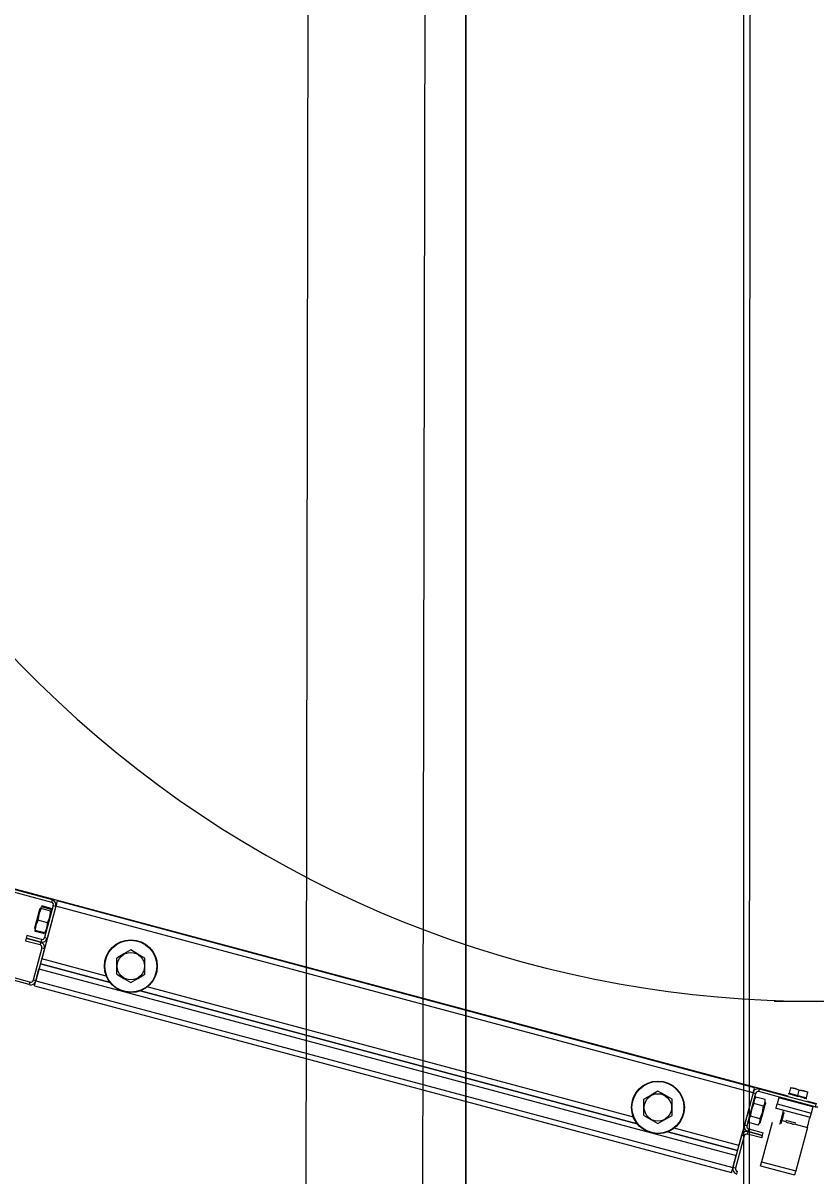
# Model space of a CAD drawing. Extents: x -264205 to -263659, y -1242401 to -1242060.
# Drawn here: x -263909.282 to -263908.854, y -1242123.417 to -1242122.794 of the extents above; entities that cross this region are included whole.
import ezdxf

# ---------------------------------------------------------------- set-up
doc = ezdxf.new("R2010")
doc.units = 0
for name, color, linetype in [('KFA_SO_10-1_PLACHTY', 7, 'Continuous'), ('KFA_SO_10-1_TRIBUNA_A_OBVOD', 7, 'Continuous'), ('OBRUBNIKY_KOMUNIKACIE_PROJEKT', 7, 'Continuous'), ('SITUACIA_DSP_2D', 7, 'Continuous')]:
    doc.layers.add(name, color=color, linetype=linetype)

msp = doc.modelspace()

# ---------------------------------------------------------------- linework, layer by layer
at = {"layer": 'KFA_SO_10-1_PLACHTY'}
for p, q in [((-263909.144, -1242131.92), (-263909.091, -1242101.788)), ((-263909.025, -1242101.851), (-263909.077, -1242129.087))]:
    msp.add_line(p, q, dxfattribs=at)
at = {"layer": 'KFA_SO_10-1_TRIBUNA_A_OBVOD'}
msp.add_lwpolyline([(-263892.034, -1242108.1), (-263908.6571, -1242101.22742), (-263908.8793, -1242101.77499), (-263908.89092, -1242125.41019)], dxfattribs=at)
at = {"layer": 'OBRUBNIKY_KOMUNIKACIE_PROJEKT'}
msp.add_line((-263909.04274, -1242132.43268), (-263909.04274, -1242101.38224), dxfattribs=at)
at = {"layer": 'SITUACIA_DSP_2D'}
for p, q in [((-263909.04279, -1242132.43267), (-263909.04279, -1242101.38223)), ((-263908.89279, -1242125.43224), (-263908.89279, -1242101.76908)), ((-263909.35241, -1242123.24433), (-263909.26615, -1242123.26744)), ((-263909.35278, -1242123.24571), (-263909.26652, -1242123.26882)), ((-263909.30411, -1242123.2568), (-263908.86916, -1242123.37335)), ((-263909.26615, -1242123.26744), (-263909.26652, -1242123.26882)), ((-263909.26399, -1242123.2704), (-263909.26413, -1242123.27093)), ((-263909.26385, -1242123.26988), (-263909.26399, -1242123.2704)), ((-263909.26372, -1242123.2694), (-263909.26385, -1242123.26988)), ((-263909.26361, -1242123.26899), (-263909.26372, -1242123.2694)), ((-263909.26352, -1242123.26864), (-263909.26361, -1242123.26899)), ((-263909.26345, -1242123.26839), (-263909.26352, -1242123.26864)), ((-263909.26341, -1242123.26823), (-263909.26345, -1242123.26839)), ((-263909.2634, -1242123.26818), (-263909.26341, -1242123.26823)), ((-263908.88717, -1242123.36899), (-263909.2634, -1242123.26818)), ((-263909.27402, -1242123.27737), (-263909.27366, -1242123.27602)), ((-263909.27311, -1242123.2748), (-263909.27367, -1242123.27757)), ((-263909.27366, -1242123.27602), (-263909.27332, -1242123.27476)), ((-263909.27332, -1242123.27476), (-263909.27304, -1242123.27369)), ((-263909.27205, -1242123.27227), (-263909.27311, -1242123.2748)), ((-263909.27304, -1242123.27369), (-263909.27281, -1242123.27286)), ((-263909.27281, -1242123.27286), (-263909.27267, -1242123.27233)), ((-263909.27267, -1242123.27233), (-263909.27262, -1242123.27213)), ((-263909.27262, -1242123.27213), (-263909.27262, -1242123.27213)), ((-263909.27182, -1242123.27142), (-263909.27227, -1242123.27167)), ((-263909.27227, -1242123.27167), (-263909.2722, -1242123.27208)), ((-263909.2722, -1242123.27208), (-263909.27205, -1242123.27227)), ((-263909.26694, -1242123.27364), (-263909.27205, -1242123.27227)), ((-263909.26671, -1242123.27278), (-263909.27182, -1242123.27142)), ((-263909.26413, -1242123.27093), (-263909.27176, -1242123.29938)), ((-263909.26657, -1242123.27224), (-263909.27167, -1242123.27087)), ((-263909.26551, -1242123.27056), (-263909.27018, -1242123.288)), ((-263909.26413, -1242123.27093), (-263909.26881, -1242123.28837)), ((-263909.26758, -1242123.27745), (-263909.26702, -1242123.27468)), ((-263909.26702, -1242123.27468), (-263909.26694, -1242123.27364)), ((-263909.26694, -1242123.27364), (-263909.26649, -1242123.27338)), ((-263909.26656, -1242123.27297), (-263909.26671, -1242123.27278)), ((-263909.26652, -1242123.27283), (-263909.26657, -1242123.27224)), ((-263909.26649, -1242123.27338), (-263909.26656, -1242123.27297)), ((-263909.26655, -1242123.27302), (-263909.26652, -1242123.27283)), ((-263909.26551, -1242123.27056), (-263909.26413, -1242123.27093)), ((-263908.88791, -1242123.37174), (-263909.26413, -1242123.27093)), ((-263909.27555, -1242123.28306), (-263909.27546, -1242123.28275)), ((-263909.27546, -1242123.28275), (-263909.27529, -1242123.28211)), ((-263909.27529, -1242123.28211), (-263909.27504, -1242123.28119)), ((-263909.27487, -1242123.28132), (-263909.2752, -1242123.28355)), ((-263909.27504, -1242123.28119), (-263909.27474, -1242123.28004)), ((-263909.2741, -1242123.27927), (-263909.27487, -1242123.28132)), ((-263909.27474, -1242123.28004), (-263909.27439, -1242123.27874)), ((-263909.27439, -1242123.27874), (-263909.27402, -1242123.27737)), ((-263909.27375, -1242123.27861), (-263909.2741, -1242123.27927)), ((-263909.27367, -1242123.27757), (-263909.27375, -1242123.27861)), ((-263909.26864, -1242123.27998), (-263909.27375, -1242123.27861)), ((-263909.26904, -1242123.28295), (-263909.26867, -1242123.28073)), ((-263909.26867, -1242123.28073), (-263909.26864, -1242123.27998)), ((-263909.26864, -1242123.27998), (-263909.26758, -1242123.27745)), ((-263909.27807, -1242123.31195), (-263909.36433, -1242123.28883)), ((-263909.2801, -1242123.28829), (-263909.28047, -1242123.28967)), ((-263909.27973, -1242123.28692), (-263909.2801, -1242123.28829)), ((-263909.2723, -1242123.29038), (-263909.2801, -1242123.28829)), ((-263909.2801, -1242123.28829), (-263909.2723, -1242123.29038)), ((-263909.27193, -1242123.28901), (-263909.27973, -1242123.28692)), ((-263909.27556, -1242123.28309), (-263909.27555, -1242123.28306)), ((-263909.27538, -1242123.28384), (-263909.27541, -1242123.28406)), ((-263909.27541, -1242123.28406), (-263909.27536, -1242123.28465)), ((-263909.27026, -1242123.28602), (-263909.27536, -1242123.28465)), ((-263909.2752, -1242123.28355), (-263909.27522, -1242123.28411)), ((-263909.27011, -1242123.28547), (-263909.27522, -1242123.28411)), ((-263909.27193, -1242123.28901), (-263909.2723, -1242123.29038)), ((-263909.26881, -1242123.28837), (-263909.27018, -1242123.288)), ((-263909.27011, -1242123.28547), (-263909.26985, -1242123.28498)), ((-263909.26989, -1242123.28539), (-263909.27011, -1242123.28547)), ((-263909.26974, -1242123.28522), (-263909.26989, -1242123.28539)), ((-263909.26985, -1242123.28498), (-263909.26904, -1242123.28295)), ((-263909.27844, -1242123.31332), (-263909.3647, -1242123.29021)), ((-263909.28047, -1242123.28967), (-263909.27267, -1242123.29176)), ((-263909.27166, -1242123.2935), (-263909.27633, -1242123.31094)), ((-263909.27028, -1242123.29387), (-263909.27495, -1242123.31131)), ((-263909.2723, -1242123.29038), (-263909.27267, -1242123.29176)), ((-263909.27166, -1242123.2935), (-263909.27028, -1242123.29387)), ((-263909.22366, -1242123.29464), (-263909.22741, -1242123.2968)), ((-263909.21981, -1242123.29686), (-263909.22366, -1242123.29464)), ((-263909.23689, -1242123.30872), (-263909.27176, -1242123.29938)), ((-263909.22741, -1242123.2968), (-263909.23126, -1242123.29903)), ((-263909.23126, -1242123.30013), (-263909.23126, -1242123.29903)), ((-263909.23126, -1242123.30401), (-263909.23126, -1242123.30013)), ((-263909.21606, -1242123.29903), (-263909.21981, -1242123.29686)), ((-263909.21606, -1242123.30013), (-263909.21606, -1242123.29903)), ((-263909.21606, -1242123.30401), (-263909.21606, -1242123.30013)), ((-263909.27495, -1242123.31131), (-263909.27323, -1242123.30488)), ((-263909.27323, -1242123.30488), (-263908.897, -1242123.40569)), ((-263909.23487, -1242123.31221), (-263909.27249, -1242123.30213)), ((-263909.27249, -1242123.30213), (-263909.23487, -1242123.31221)), ((-263909.23126, -1242123.3078), (-263909.23126, -1242123.30401)), ((-263909.21606, -1242123.3078), (-263909.21606, -1242123.30401)), ((-263909.27807, -1242123.31195), (-263909.27844, -1242123.31332)), ((-263909.27495, -1242123.31131), (-263909.27633, -1242123.31094)), ((-263909.27568, -1242123.31401), (-263909.27563, -1242123.31385)), ((-263909.27563, -1242123.31385), (-263909.27557, -1242123.3136)), ((-263909.27557, -1242123.3136), (-263909.27547, -1242123.31325)), ((-263909.27547, -1242123.31325), (-263909.27536, -1242123.31284)), ((-263909.27536, -1242123.31284), (-263909.27524, -1242123.31236)), ((-263909.27524, -1242123.31236), (-263909.2751, -1242123.31184)), ((-263909.2751, -1242123.31184), (-263909.27495, -1242123.31131)), ((-263909.27495, -1242123.31131), (-263908.89872, -1242123.41212)), ((-263909.23126, -1242123.3078), (-263909.22752, -1242123.30996)), ((-263909.22752, -1242123.30996), (-263909.22366, -1242123.31219)), ((-263909.22366, -1242123.31219), (-263909.21992, -1242123.31003)), ((-263909.21992, -1242123.31003), (-263909.21606, -1242123.3078)), ((-263909.27569, -1242123.31406), (-263909.27568, -1242123.31401)), ((-263909.27569, -1242123.31406), (-263908.89946, -1242123.41487)), ((-263908.95041, -1242123.38843), (-263909.21835, -1242123.31664)), ((-263909.21835, -1242123.31664), (-263908.95041, -1242123.38843)), ((-263908.95242, -1242123.38494), (-263909.21486, -1242123.31462)), ((-263908.83064, -1242123.3224), (-263908.87652, -1242123.3224)), ((-263908.88738, -1242123.3698), (-263908.8875, -1242123.37021)), ((-263908.88729, -1242123.36945), (-263908.88738, -1242123.3698)), ((-263908.88722, -1242123.3692), (-263908.88729, -1242123.36945)), ((-263908.88718, -1242123.36904), (-263908.88722, -1242123.3692)), ((-263908.88717, -1242123.36899), (-263908.88718, -1242123.36904)), ((-263908.88478, -1242123.3711), (-263908.88442, -1242123.36973)), ((-263908.85395, -1242123.37789), (-263908.88442, -1242123.36973)), ((-263908.8683, -1242123.37198), (-263908.86751, -1242123.36903)), ((-263908.86751, -1242123.36903), (-263908.86745, -1242123.36881)), ((-263908.86512, -1242123.36943), (-263908.86751, -1242123.36903)), ((-263908.86751, -1242123.36903), (-263908.86519, -1242123.36941)), ((-263908.86745, -1242123.36881), (-263908.86745, -1242123.36883)), ((-263908.86519, -1242123.36941), (-263908.86292, -1242123.37026)), ((-263908.86292, -1242123.37026), (-263908.86512, -1242123.36943)), ((-263908.94294, -1242123.37302), (-263908.9468, -1242123.37525)), ((-263908.9468, -1242123.37635), (-263908.9468, -1242123.37525)), ((-263908.9392, -1242123.37086), (-263908.94294, -1242123.37302)), ((-263908.93534, -1242123.37309), (-263908.9392, -1242123.37086)), ((-263908.9316, -1242123.37525), (-263908.93534, -1242123.37309)), ((-263908.9316, -1242123.37635), (-263908.9316, -1242123.37525)), ((-263908.88791, -1242123.37174), (-263908.89553, -1242123.40019)), ((-263908.88791, -1242123.37174), (-263908.89258, -1242123.38918)), ((-263908.88653, -1242123.37211), (-263908.8912, -1242123.38955)), ((-263908.88776, -1242123.37121), (-263908.88791, -1242123.37174)), ((-263908.88791, -1242123.37174), (-263908.88653, -1242123.37211)), ((-263908.88762, -1242123.37069), (-263908.88776, -1242123.37121)), ((-263908.8875, -1242123.37021), (-263908.88762, -1242123.37069)), ((-263908.8872, -1242123.37542), (-263908.88742, -1242123.37695)), ((-263908.88645, -1242123.37409), (-263908.8872, -1242123.37542)), ((-263908.88135, -1242123.37546), (-263908.88645, -1242123.37409)), ((-263908.85432, -1242123.37927), (-263908.88478, -1242123.3711)), ((-263908.88153, -1242123.37758), (-263908.8813, -1242123.37605)), ((-263908.8813, -1242123.37605), (-263908.88135, -1242123.37546)), ((-263908.87399, -1242123.37449), (-263908.87488, -1242123.37779)), ((-263908.85564, -1242123.37941), (-263908.87399, -1242123.37449)), ((-263908.86871, -1242123.37236), (-263908.86888, -1242123.37232)), ((-263908.86821, -1242123.3725), (-263908.86871, -1242123.37236)), ((-263908.8683, -1242123.37198), (-263908.86371, -1242123.37321)), ((-263908.8674, -1242123.37271), (-263908.86821, -1242123.3725)), ((-263908.86636, -1242123.37299), (-263908.8674, -1242123.37271)), ((-263908.86514, -1242123.37332), (-263908.86636, -1242123.37299)), ((-263908.86383, -1242123.37367), (-263908.86514, -1242123.37332)), ((-263908.86253, -1242123.37402), (-263908.86383, -1242123.37367)), ((-263908.86371, -1242123.37321), (-263908.86292, -1242123.37026)), ((-263908.86371, -1242123.37321), (-263908.85912, -1242123.37444)), ((-263908.86053, -1242123.37065), (-263908.86292, -1242123.37026)), ((-263908.86292, -1242123.37026), (-263908.8606, -1242123.37064)), ((-263908.86131, -1242123.37434), (-263908.86253, -1242123.37402)), ((-263908.86027, -1242123.37462), (-263908.86131, -1242123.37434)), ((-263908.8606, -1242123.37064), (-263908.85833, -1242123.37149)), ((-263908.85833, -1242123.37149), (-263908.86053, -1242123.37065)), ((-263908.85946, -1242123.37484), (-263908.86027, -1242123.37462)), ((-263908.85896, -1242123.37497), (-263908.85946, -1242123.37484)), ((-263908.85912, -1242123.37444), (-263908.85833, -1242123.37149)), ((-263908.85906, -1242123.37606), (-263908.85358, -1242123.37752)), ((-263908.85879, -1242123.37502), (-263908.85896, -1242123.37497)), ((-263908.85833, -1242123.37149), (-263908.85827, -1242123.37127)), ((-263908.85827, -1242123.37127), (-263908.85828, -1242123.37128)), ((-263908.9468, -1242123.38024), (-263908.9468, -1242123.37635)), ((-263908.9468, -1242123.38402), (-263908.9468, -1242123.38024)), ((-263908.9316, -1242123.38024), (-263908.9316, -1242123.37635)), ((-263908.9316, -1242123.38402), (-263908.9316, -1242123.38024)), ((-263908.88869, -1242123.38095), (-263908.88917, -1242123.38373)), ((-263908.88777, -1242123.37837), (-263908.88869, -1242123.38095)), ((-263908.88738, -1242123.37754), (-263908.88777, -1242123.37837)), ((-263908.88742, -1242123.37695), (-263908.88738, -1242123.37754)), ((-263908.88227, -1242123.3789), (-263908.88738, -1242123.37754)), ((-263908.88286, -1242123.3826), (-263908.88235, -1242123.37983)), ((-263908.88226, -1242123.38114), (-263908.88263, -1242123.3825)), ((-263908.88235, -1242123.37983), (-263908.88227, -1242123.3789)), ((-263908.88227, -1242123.3789), (-263908.88153, -1242123.37758)), ((-263908.88192, -1242123.37986), (-263908.88226, -1242123.38114)), ((-263908.88162, -1242123.37875), (-263908.88192, -1242123.37986)), ((-263908.88139, -1242123.37787), (-263908.88162, -1242123.37875)), ((-263908.88123, -1242123.37729), (-263908.88139, -1242123.37787)), ((-263908.88116, -1242123.37703), (-263908.88123, -1242123.37729)), ((-263908.88116, -1242123.37702), (-263908.88116, -1242123.37703)), ((-263908.87558, -1242123.38041), (-263908.87559, -1242123.38045)), ((-263908.87549, -1242123.3801), (-263908.87558, -1242123.38041)), ((-263908.87547, -1242123.37999), (-263908.87549, -1242123.3801)), ((-263908.87547, -1242123.37999), (-263908.87546, -1242123.37995)), ((-263908.87547, -1242123.37999), (-263908.85711, -1242123.38491)), ((-263908.87546, -1242123.37995), (-263908.87542, -1242123.37983)), ((-263908.87542, -1242123.37983), (-263908.87537, -1242123.37962)), ((-263908.87537, -1242123.37962), (-263908.87529, -1242123.37935)), ((-263908.87529, -1242123.37935), (-263908.8752, -1242123.37901)), ((-263908.8752, -1242123.37901), (-263908.8751, -1242123.37863)), ((-263908.8751, -1242123.37863), (-263908.87499, -1242123.37822)), ((-263908.87499, -1242123.37822), (-263908.87488, -1242123.37779)), ((-263908.87488, -1242123.37779), (-263908.85652, -1242123.38271)), ((-263908.87175, -1242123.38211), (-263908.87195, -1242123.38284)), ((-263908.87163, -1242123.38166), (-263908.87175, -1242123.38211)), ((-263908.87159, -1242123.38152), (-263908.87163, -1242123.38166)), ((-263908.87114, -1242123.3826), (-263908.87109, -1242123.3824)), ((-263908.87109, -1242123.3824), (-263908.87109, -1242123.38239)), ((-263908.85564, -1242123.37941), (-263908.85652, -1242123.38271)), ((-263908.85395, -1242123.37789), (-263908.85432, -1242123.37927)), ((-263908.9468, -1242123.38402), (-263908.94305, -1242123.38619)), ((-263908.94305, -1242123.38619), (-263908.9392, -1242123.38841)), ((-263908.9392, -1242123.38841), (-263908.93545, -1242123.38625)), ((-263908.93545, -1242123.38625), (-263908.9316, -1242123.38402)), ((-263908.88996, -1242123.38575), (-263908.89019, -1242123.38728)), ((-263908.89019, -1242123.38728), (-263908.89014, -1242123.38787)), ((-263908.88504, -1242123.38924), (-263908.89014, -1242123.38787)), ((-263908.88922, -1242123.38442), (-263908.88996, -1242123.38575)), ((-263908.88917, -1242123.38373), (-263908.88922, -1242123.38442)), ((-263908.88412, -1242123.38579), (-263908.88922, -1242123.38442)), ((-263908.88504, -1242123.38924), (-263908.8843, -1242123.38791)), ((-263908.8843, -1242123.38791), (-263908.88407, -1242123.38638)), ((-263908.88412, -1242123.38579), (-263908.88382, -1242123.38517)), ((-263908.88407, -1242123.38638), (-263908.88412, -1242123.38579)), ((-263908.88402, -1242123.38772), (-263908.88409, -1242123.38797)), ((-263908.88409, -1242123.38797), (-263908.88409, -1242123.38798)), ((-263908.88387, -1242123.38713), (-263908.88402, -1242123.38772)), ((-263908.88363, -1242123.38625), (-263908.88387, -1242123.38713)), ((-263908.88382, -1242123.38517), (-263908.88286, -1242123.3826)), ((-263908.88333, -1242123.38514), (-263908.88363, -1242123.38625)), ((-263908.88299, -1242123.38386), (-263908.88333, -1242123.38514)), ((-263908.87756, -1242123.38779), (-263908.88324, -1242123.40899)), ((-263908.88263, -1242123.3825), (-263908.88299, -1242123.38386)), ((-263908.87345, -1242123.38846), (-263908.87355, -1242123.38881)), ((-263908.87328, -1242123.38783), (-263908.87345, -1242123.38846)), ((-263908.87305, -1242123.38695), (-263908.87328, -1242123.38783)), ((-263908.87277, -1242123.38593), (-263908.87305, -1242123.38695)), ((-263908.87248, -1242123.38483), (-263908.87277, -1242123.38593)), ((-263908.87269, -1242123.38836), (-263908.87268, -1242123.38834)), ((-263908.87268, -1242123.38834), (-263908.87261, -1242123.38805)), ((-263908.87261, -1242123.38805), (-263908.87245, -1242123.38748)), ((-263908.8722, -1242123.38377), (-263908.87248, -1242123.38483)), ((-263908.87245, -1242123.38748), (-263908.87224, -1242123.38668)), ((-263908.87226, -1242123.38675), (-263908.87012, -1242123.38733)), ((-263908.87224, -1242123.38668), (-263908.87199, -1242123.38574)), ((-263908.87195, -1242123.38284), (-263908.8722, -1242123.38377)), ((-263908.87199, -1242123.38574), (-263908.87172, -1242123.38476)), ((-263908.87172, -1242123.38476), (-263908.87148, -1242123.38385)), ((-263908.87148, -1242123.38385), (-263908.87128, -1242123.3831)), ((-263908.87128, -1242123.3831), (-263908.87114, -1242123.3826)), ((-263908.8701, -1242123.3867), (-263908.87027, -1242123.38666)), ((-263908.86962, -1242123.38683), (-263908.8701, -1242123.3867)), ((-263908.86985, -1242123.38779), (-263908.87002, -1242123.38775)), ((-263908.86936, -1242123.38792), (-263908.86985, -1242123.38779)), ((-263908.86889, -1242123.38703), (-263908.86962, -1242123.38683)), ((-263908.86863, -1242123.38812), (-263908.86936, -1242123.38792)), ((-263908.86799, -1242123.38727), (-263908.86889, -1242123.38703)), ((-263908.86777, -1242123.38835), (-263908.86863, -1242123.38812)), ((-263908.86703, -1242123.38752), (-263908.86799, -1242123.38727)), ((-263908.8669, -1242123.38858), (-263908.86777, -1242123.38835)), ((-263908.86614, -1242123.38776), (-263908.86703, -1242123.38752)), ((-263908.86617, -1242123.38878), (-263908.8669, -1242123.38858)), ((-263908.8654, -1242123.38796), (-263908.86614, -1242123.38776)), ((-263908.86493, -1242123.38809), (-263908.8654, -1242123.38796)), ((-263908.86522, -1242123.38864), (-263908.85859, -1242123.39042)), ((-263908.86476, -1242123.38813), (-263908.86493, -1242123.38809)), ((-263908.8583, -1242123.38934), (-263908.85802, -1242123.38831)), ((-263908.85802, -1242123.38831), (-263908.85777, -1242123.38736)), ((-263908.85777, -1242123.38736), (-263908.85755, -1242123.38652)), ((-263908.85755, -1242123.38652), (-263908.85736, -1242123.38584)), ((-263908.85736, -1242123.38584), (-263908.85723, -1242123.38533)), ((-263908.85723, -1242123.38533), (-263908.85714, -1242123.38502)), ((-263908.85714, -1242123.38502), (-263908.85711, -1242123.38491)), ((-263908.8571, -1242123.38487), (-263908.85711, -1242123.38491)), ((-263908.85707, -1242123.38474), (-263908.8571, -1242123.38487)), ((-263908.85701, -1242123.38454), (-263908.85707, -1242123.38474)), ((-263908.85694, -1242123.38427), (-263908.85701, -1242123.38454)), ((-263908.85685, -1242123.38393), (-263908.85694, -1242123.38427)), ((-263908.85675, -1242123.38355), (-263908.85685, -1242123.38393)), ((-263908.85664, -1242123.38314), (-263908.85675, -1242123.38355)), ((-263908.85652, -1242123.38271), (-263908.85664, -1242123.38314)), ((-263908.89627, -1242123.40294), (-263908.93389, -1242123.39286)), ((-263908.93389, -1242123.39286), (-263908.89627, -1242123.40294)), ((-263908.89553, -1242123.40019), (-263908.9304, -1242123.39085)), ((-263908.89405, -1242123.39468), (-263908.89872, -1242123.41212)), ((-263908.89405, -1242123.39468), (-263908.89268, -1242123.39505)), ((-263908.8912, -1242123.38955), (-263908.89258, -1242123.38918)), ((-263908.89093, -1242123.39404), (-263908.89056, -1242123.39267)), ((-263908.88313, -1242123.39613), (-263908.89093, -1242123.39404)), ((-263908.89056, -1242123.39267), (-263908.89019, -1242123.39129)), ((-263908.89056, -1242123.39267), (-263908.88276, -1242123.39476)), ((-263908.88276, -1242123.39476), (-263908.89056, -1242123.39267)), ((-263908.89019, -1242123.39129), (-263908.88239, -1242123.39338)), ((-263908.88313, -1242123.39613), (-263908.88276, -1242123.39476)), ((-263908.88276, -1242123.39476), (-263908.88239, -1242123.39338)), ((-263908.87355, -1242123.38881), (-263908.87356, -1242123.38886)), ((-263908.86568, -1242123.38891), (-263908.86617, -1242123.38878)), ((-263908.86551, -1242123.38895), (-263908.86568, -1242123.38891)), ((-263908.85859, -1242123.39042), (-263908.86488, -1242123.41391)), ((-263908.85859, -1242123.39042), (-263908.8583, -1242123.38934)), ((-263908.89268, -1242123.39505), (-263908.89735, -1242123.41249)), ((-263908.89872, -1242123.41212), (-263908.897, -1242123.40569)), ((-263908.89913, -1242123.41365), (-263908.89901, -1242123.41317)), ((-263908.89901, -1242123.41317), (-263908.89887, -1242123.41265)), ((-263908.89887, -1242123.41265), (-263908.89872, -1242123.41212)), ((-263908.89735, -1242123.41249), (-263908.89872, -1242123.41212)), ((-263908.88383, -1242123.41119), (-263908.88381, -1242123.41115)), ((-263908.88383, -1242123.41119), (-263908.86547, -1242123.41611)), ((-263908.88381, -1242123.41115), (-263908.88378, -1242123.41103)), ((-263908.88378, -1242123.41103), (-263908.88373, -1242123.41082)), ((-263908.88373, -1242123.41082), (-263908.88365, -1242123.41055)), ((-263908.88365, -1242123.41055), (-263908.88356, -1242123.41021)), ((-263908.88356, -1242123.41021), (-263908.88346, -1242123.40983)), ((-263908.88346, -1242123.40983), (-263908.88335, -1242123.40942)), ((-263908.88335, -1242123.40942), (-263908.88324, -1242123.40899)), ((-263908.88324, -1242123.40899), (-263908.86488, -1242123.41391)), ((-263908.89946, -1242123.41487), (-263908.89945, -1242123.41482)), ((-263908.89945, -1242123.41482), (-263908.89941, -1242123.41466)), ((-263908.89941, -1242123.41466), (-263908.89934, -1242123.41441)), ((-263908.89934, -1242123.41441), (-263908.89925, -1242123.41406)), ((-263908.89925, -1242123.41406), (-263908.89913, -1242123.41365)), ((-263908.89671, -1242123.41561), (-263908.89634, -1242123.41423)), ((-263908.86546, -1242123.41607), (-263908.86547, -1242123.41611)), ((-263908.86543, -1242123.41594), (-263908.86546, -1242123.41607)), ((-263908.86537, -1242123.41574), (-263908.86543, -1242123.41594)), ((-263908.8653, -1242123.41547), (-263908.86537, -1242123.41574)), ((-263908.86521, -1242123.41513), (-263908.8653, -1242123.41547)), ((-263908.86511, -1242123.41475), (-263908.86521, -1242123.41513)), ((-263908.865, -1242123.41434), (-263908.86511, -1242123.41475)), ((-263908.86488, -1242123.41391), (-263908.865, -1242123.41434))]:
    msp.add_line(p, q, dxfattribs=at)
for centre, radius in [((-263909.22366, -1242123.30341), 0.01425), ((-263909.22366, -1242123.30341), 0.01401), ((-263909.22366, -1242123.30341), 0.00739), ((-263908.9392, -1242123.37964), 0.01425), ((-263908.9392, -1242123.37964), 0.01401), ((-263908.9392, -1242123.37964), 0.00739)]:
    msp.add_circle(centre, radius, dxfattribs=at)
for centre, radius, start, end in [((-263908.85358, -1242122.7239), 0.5985, 144.56502, 35.43498), ((-263909.26689, -1242123.27019), 0.00143, 345, 74.99999), ((-263909.26689, -1242123.27019), 0.00285, 345, 74.99999), ((-263909.27156, -1242123.28763), 0.00285, 254.99999, 345), ((-263909.27156, -1242123.28763), 0.00143, 254.99999, 345), ((-263909.27303, -1242123.29314), 0.00143, 345, 74.99999), ((-263909.27303, -1242123.29314), 0.00285, 345, 74.99999), ((-263909.27771, -1242123.31057), 0.00285, 254.99999, 345), ((-263909.27771, -1242123.31057), 0.00143, 254.99999, 345), ((-263908.88515, -1242123.37248), 0.00285, 74.99999, 165), ((-263908.88515, -1242123.37248), 0.00143, 74.99999, 165), ((-263908.86733, -1242123.37224), 0.000475, 165, 254.99999), ((-263908.8601, -1242123.37418), 0.000475, 254.99999, 345), ((-263908.85358, -1242123.37651), 0.00285, 254.99999, 285.00001), ((-263908.8913, -1242123.39542), 0.00285, 74.99999, 165), ((-263908.8913, -1242123.39542), 0.00143, 74.99999, 165), ((-263908.88982, -1242123.38991), 0.00285, 165, 254.99999), ((-263908.88982, -1242123.38991), 0.00143, 165, 254.99999), ((-263908.89597, -1242123.41286), 0.00285, 165, 254.99999), ((-263908.89597, -1242123.41286), 0.00142, 165, 254.99999)]:
    msp.add_arc(centre, radius, start, end, dxfattribs=at)

doc.saveas('drawing.dxf')
